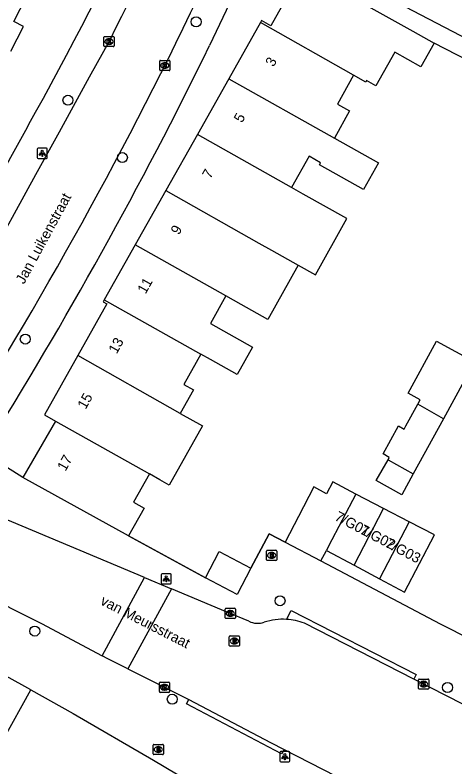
# Model space of a CAD drawing. Extents: x 160356 to 161355, y 381727 to 382845.
# Drawn here: x 161023.1 to 161066.2, y 382253.3 to 382327 of the extents above; entities that cross this region are included whole.
import ezdxf

# ---------------------------------------------------------------- set-up
doc = ezdxf.new("R2010")
doc.units = 0
for name, color, linetype in [('IMGEO_Boom', 7, 'Continuous'), ('IMGEO_Brandkraan', 7, 'Continuous'), ('IMGEO_Kolk', 7, 'Continuous'), ('IMGEO_Lichtpunt', 7, 'Continuous'), ('IMGEO_Muur', 7, 'Continuous'), ('IMGEO_Openbare_ruimte_label', 7, 'Continuous'), ('IMGEO_Pand', 7, 'Continuous'), ('IMGEO_Pand_nummerreeks', 7, 'Continuous'), ('IMGEO_Rijbaan_lokaal_open', 7, 'Continuous'), ('IMGEO_Rioolput', 7, 'Continuous'), ('IMGEO_Voetpad_open', 7, 'Continuous')]:
    doc.layers.add(name, color=color, linetype=linetype)

msp = doc.modelspace()

# ---------------------------------------------------------------- linework, layer by layer
at = {"layer": 'IMGEO_Boom'}
for centre in [(161040.809, 382326.301), (161028.254, 382318.623), (161033.586, 382313.012), (161024.079, 382295.239), (161049.028, 382269.614), (161025.002, 382266.645), (161065.444, 382261.124), (161038.474, 382259.976)]:
    msp.add_circle(centre, 0.489, dxfattribs=at)
at = {"layer": 'IMGEO_Brandkraan'}
for p, q in [((161047.781, 382274.563), (161048.633, 382274.563)), ((161047.706, 382273.637), (161047.706, 382274.489)), ((161048.194, 382274.343), (161048.219, 382274.343)), ((161048.707, 382274.489), (161048.707, 382273.637)), ((161048.633, 382273.563), (161047.781, 382273.563)), ((161048.217, 382273.783), (161048.192, 382273.783)), ((161036.602, 382254.629), (161036.602, 382255.481)), ((161036.677, 382255.555), (161037.529, 382255.555)), ((161037.603, 382255.481), (161037.603, 382254.629)), ((161037.113, 382254.775), (161037.088, 382254.775)), ((161037.09, 382255.335), (161037.115, 382255.335)), ((161037.529, 382254.555), (161036.677, 382254.555))]:
    msp.add_line(p, q, dxfattribs=at)
for points in [[(161047.781, 382274.563), (161048.633, 382274.563)], [(161047.706, 382273.637), (161047.706, 382274.489)], [(161048.054, 382274.263), (161048.054, 382273.863), (161048.267, 382273.863)], [(161048.285, 382274.263), (161048.054, 382274.263)], [(161048.233, 382274.182), (161048.179, 382274.182), (161048.179, 382274.106)], [(161048.179, 382274.106), (161048.232, 382274.106)], [(161048.241, 382274.03), (161048.179, 382274.03), (161048.179, 382273.949)], [(161048.179, 382273.949), (161048.241, 382273.949)], [(161048.707, 382274.489), (161048.707, 382273.637)], [(161048.633, 382273.563), (161047.781, 382273.563)], [(161036.602, 382254.629), (161036.602, 382255.481)], [(161036.677, 382255.555), (161037.529, 382255.555)], [(161037.603, 382255.481), (161037.603, 382254.629)], [(161036.95, 382255.255), (161036.95, 382254.855), (161037.163, 382254.855)], [(161037.181, 382255.255), (161036.95, 382255.255)], [(161037.129, 382255.174), (161037.075, 382255.174), (161037.075, 382255.098)], [(161037.075, 382255.098), (161037.128, 382255.098)], [(161037.137, 382255.022), (161037.075, 382255.022), (161037.075, 382254.941)], [(161037.075, 382254.941), (161037.137, 382254.941)], [(161037.529, 382254.555), (161036.677, 382254.555)]]:
    msp.add_lwpolyline(points, dxfattribs=at)
for centre, radius, start, end in [((161047.783, 382274.487), 0.0765, 91.55205, 178.44795), ((161047.783, 382274.487), 0.0765, 91.55205, 178.44795), ((161048.631, 382274.487), 0.0765, 1.55205, 88.44795), ((161048.631, 382274.487), 0.0765, 1.55205, 88.44795), ((161048.234, 382274.144), 0.0379, 267.82845, 90.93552), ((161048.242, 382273.989), 0.0404, 269.87594, 90.50774), ((161048.273, 382274.114), 0.251, 268.66757, 293.53466), ((161048.289, 382274.118), 0.145, 59.4692, 91.53667), ((161048.314, 382274.165), 0.0922, 285.51372, 58.15012), ((161048.319, 382273.973), 0.105, 301.31148, 78.98903), ((161047.783, 382273.639), 0.0765, 181.55205, 268.44795), ((161047.783, 382273.639), 0.0765, 181.55205, 268.44795), ((161048.631, 382273.639), 0.0765, 271.55205, 358.44795), ((161048.631, 382273.639), 0.0765, 271.55205, 358.44795), ((161036.679, 382255.479), 0.0765, 91.55205, 178.44795), ((161036.679, 382255.479), 0.0765, 91.55205, 178.44795), ((161037.527, 382255.479), 0.0765, 1.55205, 88.44795), ((161037.527, 382255.479), 0.0765, 1.55205, 88.44795), ((161037.13, 382255.136), 0.0379, 267.82845, 90.93552), ((161037.138, 382254.981), 0.0404, 269.87594, 90.50774), ((161037.169, 382255.106), 0.251, 268.66757, 293.53466), ((161037.185, 382255.11), 0.145, 59.4692, 91.53667), ((161037.21, 382255.157), 0.0922, 285.51372, 58.15012), ((161037.215, 382254.965), 0.105, 301.31148, 78.98903), ((161036.679, 382254.631), 0.0765, 181.55205, 268.44795), ((161036.679, 382254.631), 0.0765, 181.55205, 268.44795), ((161037.527, 382254.631), 0.0765, 271.55205, 358.44795), ((161037.527, 382254.631), 0.0765, 271.55205, 358.44795)]:
    msp.add_arc(centre, radius, start, end, dxfattribs=at)
for centre, major_axis, ratio, start_param, end_param in [((161048.193, 382274.063), (-0.387, 0.002), 0.722429, 4.712389, 7.853982), ((161048.218, 382274.063), (-0.39, 0.002), 0.717154, 1.570796, 4.712389), ((161037.089, 382255.055), (-0.387, 0.002), 0.722429, 4.712389, 7.853982), ((161037.114, 382255.055), (-0.39, 0.002), 0.717154, 1.570796, 4.712389)]:
    msp.add_ellipse(centre, major_axis=major_axis, ratio=ratio, start_param=start_param, end_param=end_param, dxfattribs=at)
at = {"layer": 'IMGEO_Kolk'}
for p, q in [((161031.771, 382323.944), (161031.771, 382324.796)), ((161031.846, 382324.87), (161032.698, 382324.87)), ((161032.259, 382324.65), (161032.284, 382324.65)), ((161032.772, 382324.796), (161032.772, 382323.944)), ((161032.698, 382323.87), (161031.846, 382323.87)), ((161032.282, 382324.09), (161032.257, 382324.09)), ((161037.245, 382321.599), (161037.245, 382322.451)), ((161037.32, 382322.525), (161038.172, 382322.525)), ((161038.246, 382322.451), (161038.246, 382321.599)), ((161037.756, 382321.745), (161037.731, 382321.745)), ((161037.733, 382322.305), (161037.758, 382322.305)), ((161038.172, 382321.525), (161037.32, 382321.525)), ((161043.657, 382267.951), (161043.657, 382268.803)), ((161043.732, 382268.877), (161044.584, 382268.877)), ((161044.145, 382268.657), (161044.17, 382268.657)), ((161044.658, 382268.803), (161044.658, 382267.951)), ((161044.168, 382268.097), (161044.143, 382268.097)), ((161044.584, 382267.877), (161043.732, 382267.877)), ((161037.21, 382260.724), (161037.21, 382261.576)), ((161037.285, 382261.65), (161038.137, 382261.65)), ((161037.698, 382261.43), (161037.723, 382261.43)), ((161038.211, 382261.576), (161038.211, 382260.724)), ((161062.597, 382261.03), (161062.597, 382261.882)), ((161062.672, 382261.956), (161063.524, 382261.956)), ((161063.085, 382261.736), (161063.11, 382261.736)), ((161063.598, 382261.882), (161063.598, 382261.03)), ((161038.137, 382260.65), (161037.285, 382260.65)), ((161037.721, 382260.87), (161037.696, 382260.87)), ((161063.524, 382260.956), (161062.672, 382260.956)), ((161063.108, 382261.176), (161063.083, 382261.176))]:
    msp.add_line(p, q, dxfattribs=at)
for points in [[(161031.771, 382323.944), (161031.771, 382324.796)], [(161031.846, 382324.87), (161032.698, 382324.87)], [(161032.772, 382324.796), (161032.772, 382323.944)], [(161032.698, 382323.87), (161031.846, 382323.87)], [(161032.092, 382324.57), (161032.215, 382324.57), (161032.215, 382324.419), (161032.345, 382324.57), (161032.509, 382324.57), (161032.363, 382324.419), (161032.516, 382324.17), (161032.364, 382324.17), (161032.279, 382324.334), (161032.215, 382324.267), (161032.215, 382324.17), (161032.092, 382324.17), (161032.092, 382324.57)], [(161037.245, 382321.599), (161037.245, 382322.451)], [(161037.32, 382322.525), (161038.172, 382322.525)], [(161038.246, 382322.451), (161038.246, 382321.599)], [(161037.566, 382322.225), (161037.689, 382322.225), (161037.689, 382322.074), (161037.819, 382322.225), (161037.983, 382322.225), (161037.837, 382322.074), (161037.99, 382321.825), (161037.838, 382321.825), (161037.753, 382321.989), (161037.689, 382321.922), (161037.689, 382321.825), (161037.566, 382321.825), (161037.566, 382322.225)], [(161038.172, 382321.525), (161037.32, 382321.525)], [(161043.657, 382267.951), (161043.657, 382268.803)], [(161043.732, 382268.877), (161044.584, 382268.877)], [(161044.658, 382268.803), (161044.658, 382267.951)], [(161043.978, 382268.577), (161044.101, 382268.577), (161044.101, 382268.426), (161044.231, 382268.577), (161044.395, 382268.577), (161044.249, 382268.426), (161044.402, 382268.177), (161044.25, 382268.177), (161044.165, 382268.341), (161044.101, 382268.274), (161044.101, 382268.177), (161043.978, 382268.177), (161043.978, 382268.577)], [(161044.584, 382267.877), (161043.732, 382267.877)], [(161037.21, 382260.724), (161037.21, 382261.576)], [(161037.285, 382261.65), (161038.137, 382261.65)], [(161037.531, 382261.35), (161037.654, 382261.35), (161037.654, 382261.199), (161037.784, 382261.35), (161037.948, 382261.35), (161037.802, 382261.199), (161037.955, 382260.95), (161037.803, 382260.95), (161037.718, 382261.114), (161037.654, 382261.047), (161037.654, 382260.95), (161037.531, 382260.95), (161037.531, 382261.35)], [(161038.211, 382261.576), (161038.211, 382260.724)], [(161062.597, 382261.03), (161062.597, 382261.882)], [(161062.672, 382261.956), (161063.524, 382261.956)], [(161062.918, 382261.656), (161063.041, 382261.656), (161063.041, 382261.505), (161063.171, 382261.656), (161063.335, 382261.656), (161063.189, 382261.505), (161063.342, 382261.256), (161063.19, 382261.256), (161063.105, 382261.42), (161063.041, 382261.353), (161063.041, 382261.256), (161062.918, 382261.256), (161062.918, 382261.656)], [(161063.598, 382261.882), (161063.598, 382261.03)], [(161038.137, 382260.65), (161037.285, 382260.65)], [(161063.524, 382260.956), (161062.672, 382260.956)]]:
    msp.add_lwpolyline(points, dxfattribs=at)
for centre, start, end in [((161031.848, 382324.794), 91.55205, 178.44795), ((161031.848, 382324.794), 91.55205, 178.44795), ((161032.696, 382324.794), 1.55205, 88.44795), ((161032.696, 382324.794), 1.55205, 88.44795), ((161031.848, 382323.946), 181.55205, 268.44795), ((161031.848, 382323.946), 181.55205, 268.44795), ((161032.696, 382323.946), 271.55205, 358.44795), ((161032.696, 382323.946), 271.55205, 358.44795), ((161037.322, 382322.449), 91.55205, 178.44795), ((161037.322, 382322.449), 91.55205, 178.44795), ((161038.17, 382322.449), 1.55205, 88.44795), ((161038.17, 382322.449), 1.55205, 88.44795), ((161037.322, 382321.601), 181.55205, 268.44795), ((161037.322, 382321.601), 181.55205, 268.44795), ((161038.17, 382321.601), 271.55205, 358.44795), ((161038.17, 382321.601), 271.55205, 358.44795), ((161043.734, 382268.801), 91.55205, 178.44795), ((161043.734, 382268.801), 91.55205, 178.44795), ((161044.582, 382268.801), 1.55205, 88.44795), ((161044.582, 382268.801), 1.55205, 88.44795), ((161043.734, 382267.953), 181.55205, 268.44795), ((161043.734, 382267.953), 181.55205, 268.44795), ((161044.582, 382267.953), 271.55205, 358.44795), ((161044.582, 382267.953), 271.55205, 358.44795), ((161037.287, 382261.574), 91.55205, 178.44795), ((161037.287, 382261.574), 91.55205, 178.44795), ((161038.135, 382261.574), 1.55205, 88.44795), ((161038.135, 382261.574), 1.55205, 88.44795), ((161062.674, 382261.88), 91.55205, 178.44795), ((161062.674, 382261.88), 91.55205, 178.44795), ((161063.522, 382261.88), 1.55205, 88.44795), ((161063.522, 382261.88), 1.55205, 88.44795), ((161037.287, 382260.726), 181.55205, 268.44795), ((161037.287, 382260.726), 181.55205, 268.44795), ((161038.135, 382260.726), 271.55205, 358.44795), ((161038.135, 382260.726), 271.55205, 358.44795), ((161062.674, 382261.032), 181.55205, 268.44795), ((161062.674, 382261.032), 181.55205, 268.44795), ((161063.522, 382261.032), 271.55205, 358.44795), ((161063.522, 382261.032), 271.55205, 358.44795)]:
    msp.add_arc(centre, 0.0765, start, end, dxfattribs=at)
for centre, major_axis, ratio, start_param, end_param in [((161032.258, 382324.37), (-0.387, 0.002), 0.722429, 4.712389, 7.853982), ((161032.283, 382324.37), (-0.39, 0.002), 0.717154, 1.570796, 4.712389), ((161037.732, 382322.025), (-0.387, 0.002), 0.722429, 4.712389, 7.853982), ((161037.757, 382322.025), (-0.39, 0.002), 0.717154, 1.570796, 4.712389), ((161044.144, 382268.377), (-0.387, 0.002), 0.722429, 4.712389, 7.853982), ((161044.169, 382268.377), (-0.39, 0.002), 0.717154, 1.570796, 4.712389), ((161037.697, 382261.15), (-0.387, 0.002), 0.722429, 4.712389, 7.853982), ((161037.722, 382261.15), (-0.39, 0.002), 0.717154, 1.570796, 4.712389), ((161063.084, 382261.456), (-0.387, 0.002), 0.722429, 4.712389, 7.853982), ((161063.109, 382261.456), (-0.39, 0.002), 0.717154, 1.570796, 4.712389)]:
    msp.add_ellipse(centre, major_axis=major_axis, ratio=ratio, start_param=start_param, end_param=end_param, dxfattribs=at)
at = {"layer": 'IMGEO_Lichtpunt'}
for p, q in [((161025.237, 382313.831), (161025.237, 382313.024)), ((161025.237, 382313.831), (161025.237, 382313.024)), ((161026.139, 382313.926), (161025.331, 382313.926)), ((161026.139, 382313.926), (161025.331, 382313.926)), ((161026.233, 382313.024), (161026.233, 382313.831)), ((161026.233, 382313.024), (161026.233, 382313.831)), ((161025.331, 382312.93), (161026.139, 382312.93)), ((161025.331, 382312.93), (161026.139, 382312.93)), ((161037.385, 382272.166), (161037.385, 382271.359)), ((161037.385, 382272.166), (161037.385, 382271.359)), ((161038.287, 382272.261), (161037.479, 382272.261)), ((161038.287, 382272.261), (161037.479, 382272.261)), ((161038.381, 382271.359), (161038.381, 382272.166)), ((161038.381, 382271.359), (161038.381, 382272.166)), ((161037.479, 382271.265), (161038.287, 382271.265)), ((161037.479, 382271.265), (161038.287, 382271.265)), ((161049.005, 382254.761), (161049.005, 382253.954)), ((161049.005, 382254.761), (161049.005, 382253.954)), ((161049.907, 382254.856), (161049.099, 382254.856)), ((161049.907, 382254.856), (161049.099, 382254.856)), ((161050.001, 382253.954), (161050.001, 382254.761)), ((161050.001, 382253.954), (161050.001, 382254.761)), ((161049.099, 382253.86), (161049.907, 382253.86)), ((161049.099, 382253.86), (161049.907, 382253.86))]:
    msp.add_line(p, q, dxfattribs=at)
for points in [[(161025.611, 382313.495), (161025.65, 382313.467), (161025.462, 382313.205), (161025.424, 382313.232), (161025.611, 382313.495)], [(161025.713, 382313.447), (161025.76, 382313.447), (161025.76, 382313.125), (161025.713, 382313.125), (161025.713, 382313.447)], [(161025.823, 382313.467), (161025.861, 382313.494), (161026.048, 382313.232), (161026.009, 382313.204), (161025.823, 382313.467)], [(161037.759, 382271.83), (161037.798, 382271.802), (161037.61, 382271.54), (161037.572, 382271.567), (161037.759, 382271.83)], [(161037.861, 382271.782), (161037.908, 382271.782), (161037.908, 382271.46), (161037.861, 382271.46), (161037.861, 382271.782)], [(161037.971, 382271.802), (161038.009, 382271.829), (161038.196, 382271.567), (161038.157, 382271.539), (161037.971, 382271.802)], [(161049.379, 382254.425), (161049.418, 382254.397), (161049.23, 382254.135), (161049.192, 382254.162), (161049.379, 382254.425)], [(161049.481, 382254.377), (161049.528, 382254.377), (161049.528, 382254.055), (161049.481, 382254.055), (161049.481, 382254.377)], [(161049.591, 382254.397), (161049.629, 382254.424), (161049.816, 382254.162), (161049.777, 382254.134), (161049.591, 382254.397)]]:
    msp.add_lwpolyline(points, dxfattribs=at)
for centre in [(161025.736, 382313.629), (161037.884, 382271.964), (161049.504, 382254.559)]:
    msp.add_circle(centre, 0.0994, dxfattribs=at)
for centre, start, end in [((161025.331, 382313.831), 90, 180), ((161025.331, 382313.831), 90, 180), ((161026.139, 382313.831), 0, 90), ((161026.139, 382313.831), 0, 90), ((161025.331, 382313.024), 180, 270), ((161025.331, 382313.024), 180, 270), ((161026.139, 382313.024), 270, 0), ((161026.139, 382313.024), 270, 360), ((161037.479, 382272.166), 90, 180), ((161037.479, 382272.166), 90, 180), ((161038.287, 382272.166), 0, 90), ((161038.287, 382272.166), 0, 90), ((161037.479, 382271.359), 180, 270), ((161037.479, 382271.359), 180, 270), ((161038.287, 382271.359), 270, 0), ((161038.287, 382271.359), 270, 360), ((161049.099, 382254.761), 90, 180), ((161049.099, 382254.761), 90, 180), ((161049.907, 382254.761), 0, 90), ((161049.907, 382254.761), 0, 90), ((161049.099, 382253.954), 180, 270), ((161049.099, 382253.954), 180, 270), ((161049.907, 382253.954), 270, 0), ((161049.907, 382253.954), 270, 360)]:
    msp.add_arc(centre, 0.0946, start, end, dxfattribs=at)
at = {"layer": 'IMGEO_Muur'}
for points in [[(161049.532, 382275.35), (161047.967, 382276.182), (161046.175, 382272.807)], [(161041.718, 382271.855), (161034.188, 382275.978)]]:
    msp.add_lwpolyline(points, dxfattribs=at)
at = {"layer": 'IMGEO_Pand'}
for points in [[(161051.226, 382331.45), (161048.126, 382325.915), (161047.221, 382326.422), (161047.107, 382326.22)], [(161051.226, 382331.45), (161055.589, 382329.007), (161062.055, 382325.385), (161064.141, 382324.227)], [(161022.647, 382323.413), (161023.892, 382325.846), (161022.944, 382326.331), (161024.781, 382329.922)], [(161047.107, 382326.22), (161044.015, 382320.736)], [(161056.24, 382321.071), (161047.107, 382326.22)], [(161064.141, 382324.227), (161062.839, 382321.903), (161060.266, 382323.343), (161058.421, 382320.048), (161057.513, 382320.557), (161057.426, 382320.402), (161056.24, 382321.071)], [(161056.24, 382321.071), (161054.648, 382318.247), (161055.842, 382317.574), (161054.35, 382314.909)], [(161044.015, 382320.736), (161040.938, 382315.279)], [(161044.015, 382320.736), (161054.35, 382314.909)], [(161040.938, 382315.279), (161037.837, 382309.778)], [(161050.158, 382310.08), (161040.938, 382315.279)], [(161054.35, 382314.909), (161058.66, 382312.495), (161057.201, 382309.892), (161052.892, 382312.306), (161053.006, 382312.51), (161051.875, 382313.144), (161050.158, 382310.08)], [(161050.816, 382302.462), (161052.489, 382301.525), (161055.579, 382307.038), (161051.288, 382309.443), (161050.158, 382310.08)], [(161037.837, 382309.778), (161034.845, 382304.471)], [(161037.837, 382309.778), (161046.949, 382304.642), (161048.203, 382303.935), (161050.816, 382302.462)], [(161034.845, 382304.471), (161031.815, 382299.097)], [(161043.73, 382299.461), (161034.845, 382304.471)], [(161050.816, 382302.462), (161047.839, 382297.144), (161045.225, 382298.618), (161043.73, 382299.461)], [(161031.815, 382299.097), (161031.695, 382298.884), (161032.048, 382298.686), (161029.213, 382293.625)], [(161031.815, 382299.097), (161041.27, 382293.767)], [(161043.73, 382299.461), (161042.211, 382296.767), (161046.333, 382294.458), (161044.827, 382291.771), (161042.21, 382293.237), (161041.27, 382293.767)], [(161062.525, 382288.863), (161062.757, 382289.287), (161061.567, 382289.939), (161064.357, 382295.039), (161068.078, 382293.002), (161065.037, 382287.446)], [(161041.27, 382293.767), (161039.611, 382290.806), (161040.553, 382290.278), (161039.256, 382287.963)], [(161029.213, 382293.625), (161025.964, 382287.823), (161027.043, 382287.215)], [(161039.256, 382287.963), (161029.213, 382293.625)], [(161059.613, 382283.426), (161059.733, 382283.633), (161059.139, 382283.997), (161060.637, 382286.734), (161061.194, 382286.43), (161061.364, 382286.741), (161062.525, 382288.863)], [(161065.037, 382287.446), (161062.525, 382288.863)], [(161039.256, 382287.963), (161041.437, 382286.741), (161038.164, 382280.929), (161037.265, 382281.457), (161036.231, 382282.04)], [(161027.043, 382287.215), (161023.842, 382281.693)], [(161027.043, 382287.215), (161036.231, 382282.04)], [(161065.037, 382287.446), (161062.077, 382282.037)], [(161062.077, 382282.037), (161060.962, 382280), (161058.432, 382281.385), (161059.613, 382283.426)], [(161059.613, 382283.426), (161062.077, 382282.037)], [(161036.231, 382282.04), (161034.677, 382279.265), (161035.713, 382278.685), (161034.188, 382275.978)], [(161034.188, 382275.978), (161023.842, 382281.693)], [(161056.472, 382280.069), (161054.207, 382281.251), (161053.597, 382280.083), (161052.355, 382280.765), (161050.849, 382277.876), (161049.532, 382275.35)], [(161056.472, 382280.069), (161053.785, 382274.954), (161053.568, 382274.538)], [(161059.181, 382278.657), (161056.472, 382280.069)], [(161056.282, 382273.095), (161059.181, 382278.657)], [(161061.669, 382277.36), (161059.181, 382278.657)], [(161061.669, 382277.36), (161058.758, 382271.778)], [(161058.758, 382271.778), (161061.235, 382270.46), (161064.156, 382276.063), (161061.669, 382277.36)], [(161049.532, 382275.35), (161053.039, 382273.521)], [(161041.718, 382271.855), (161043.061, 382274.431), (161046.175, 382272.807)], [(161053.039, 382273.521), (161053.568, 382274.538)], [(161053.568, 382274.538), (161056.282, 382273.095)], [(161056.282, 382273.095), (161058.758, 382271.778)], [(161046.175, 382272.807), (161044.832, 382270.231), (161041.718, 382271.855)], [(161024.625, 382260.892), (161014.329, 382266.584)], [(161019.208, 382253.814), (161020.646, 382256.64), (161021.916, 382255.993), (161024.625, 382260.892)]]:
    msp.add_lwpolyline(points, dxfattribs=at)
at = {"layer": 'IMGEO_Rijbaan_lokaal_open'}
for points in [[(161013.122, 382290.331), (161016.914, 382296.501), (161018.936, 382300.269), (161021.499, 382304.793), (161023.03, 382307.549), (161025.1, 382311.349), (161027.416, 382315.541), (161030.38, 382320.921), (161032.376, 382324.549)], [(161035.746, 382271.895), (161020.078, 382278.447)], [(161016.444, 382272.241), (161019.32, 382270.57), (161025.658, 382267.377), (161031.592, 382264.239)], [(161031.592, 382264.239), (161035.746, 382271.895)], [(161035.746, 382271.895), (161038.389, 382270.789)], [(161038.389, 382270.789), (161034.134, 382262.947)], [(161045.982, 382267.609), (161043.904, 382268.483), (161038.389, 382270.789)], [(161062.13, 382261.951), (161051.421, 382267.427)], [(161034.134, 382262.947), (161032.15, 382263.944), (161031.592, 382264.239)], [(161034.134, 382262.947), (161040.094, 382259.953)], [(161076.472, 382254.616), (161062.13, 382261.951)], [(161040.094, 382259.953), (161048.106, 382255.74), (161049.423, 382255.063)], [(161049.423, 382255.063), (161055.733, 382251.819), (161059.2, 382250), (161061.47, 382248.809), (161064.936, 382247.039)]]:
    msp.add_lwpolyline(points, dxfattribs=at)
for centre, radius, start, end in [((160661.553, 382510.665), 414.908, 333.34795, 339.07985), ((160663.924, 382508.931), 417.943, 328.33115, 335.58077), ((161046.833, 382269.387), 1.971, 244.43521, 289.23052), ((161049.307, 382261.678), 6.126, 86.7205, 107.32847), ((161049.312, 382261.712), 6.092, 69.74335, 86.75121)]:
    msp.add_arc(centre, radius, start, end, dxfattribs=at)
at = {"layer": 'IMGEO_Rioolput'}
for p, q in [((161044.057, 382265.245), (161044.057, 382266.097)), ((161044.132, 382266.171), (161044.984, 382266.171)), ((161044.545, 382265.951), (161044.57, 382265.951)), ((161045.058, 382266.097), (161045.058, 382265.245)), ((161044.984, 382265.171), (161044.132, 382265.171)), ((161044.568, 382265.391), (161044.543, 382265.391))]:
    msp.add_line(p, q, dxfattribs=at)
for points in [[(161044.057, 382265.245), (161044.057, 382266.097)], [(161044.132, 382266.171), (161044.984, 382266.171)], [(161044.646, 382265.869), (161044.394, 382265.871), (161044.394, 382265.471)], [(161044.572, 382265.79), (161044.518, 382265.79), (161044.518, 382265.709)], [(161044.518, 382265.709), (161044.57, 382265.709)], [(161045.058, 382266.097), (161045.058, 382265.245)], [(161044.984, 382265.171), (161044.132, 382265.171)], [(161044.394, 382265.471), (161044.518, 382265.471), (161044.518, 382265.633), (161044.529, 382265.633)], [(161044.576, 382265.604), (161044.647, 382265.471), (161044.787, 382265.471), (161044.722, 382265.597)]]:
    msp.add_lwpolyline(points, dxfattribs=at)
for centre, radius, start, end in [((161044.134, 382266.095), 0.0765, 91.55205, 178.44795), ((161044.134, 382266.095), 0.0765, 91.55205, 178.44795), ((161044.554, 382265.898), 0.19, 274.7715, 282.96867), ((161044.578, 382265.694), 0.0964, 77.00612, 93.18647), ((161044.592, 382265.751), 0.0378, 276.66336, 79.67722), ((161044.645, 382265.759), 0.109, 350.36119, 89.41601), ((161044.643, 382265.759), 0.112, 277.58423, 350.98172), ((161044.982, 382266.095), 0.0765, 1.55205, 88.44795), ((161044.982, 382266.095), 0.0765, 1.55205, 88.44795), ((161044.134, 382265.247), 0.0765, 181.55205, 268.44795), ((161044.134, 382265.247), 0.0765, 181.55205, 268.44795), ((161044.528, 382265.58), 0.0533, 26.02933, 88.69889), ((161044.627, 382265.544), 0.108, 29.51342, 73.79051), ((161044.982, 382265.247), 0.0765, 271.55205, 358.44795), ((161044.982, 382265.247), 0.0765, 271.55205, 358.44795)]:
    msp.add_arc(centre, radius, start, end, dxfattribs=at)
for centre, major_axis, ratio, start_param, end_param in [((161044.544, 382265.671), (-0.387, 0.002), 0.722429, 4.712389, 7.853982), ((161044.569, 382265.671), (-0.39, 0.002), 0.717154, 1.570796, 4.712389)]:
    msp.add_ellipse(centre, major_axis=major_axis, ratio=ratio, start_param=start_param, end_param=end_param, dxfattribs=at)
at = {"layer": 'IMGEO_Voetpad_open'}
for points in [[(161046.696, 382333.601), (161042.122, 382323.969)], [(161061.27, 382327.799), (161067.465, 382324.556), (161070.426, 382323.074)], [(161108.468, 382301.384), (161064.141, 382324.227)], [(161023.842, 382281.693), (161019.978, 382284.113)], [(161046.175, 382272.807), (161047.967, 382276.182), (161049.532, 382275.35)], [(161034.188, 382275.978), (161041.718, 382271.855)], [(161053.039, 382273.521), (161064.731, 382267.357), (161085.586, 382256.831), (161098.331, 382250), (161103.758, 382247.091)], [(161049.657, 382267.794), (161050.107, 382268.66), (161062.36, 382262.394), (161062.13, 382261.951)], [(161024.625, 382260.892), (161028.769, 382258.589), (161036.639, 382254.021), (161043.387, 382250), (161065.416, 382238.763), (161079.811, 382231.42), (161085.892, 382228.298), (161090.658, 382225.872)], [(161049.423, 382255.063), (161049.189, 382254.622), (161039.86, 382259.512), (161040.094, 382259.953)]]:
    msp.add_lwpolyline(points, dxfattribs=at)
for centre, radius, start, end in [((160747.045, 382472.04), 318.123, 330.9236, 340.11294), ((160652.334, 382514.455), 433.843, 327.93132, 333.95557), ((160248.207, 382741.334), 884.992, 329.310837, 331.381195)]:
    msp.add_arc(centre, radius, start, end, dxfattribs=at)

# ---------------------------------------------------------------- texts
at = {"layer": 'IMGEO_Openbare_ruimte_label'}
for s, rotation, p in [('Jan Luikenstraat', 61.56337, (161023.946, 382300.553)), ('van Meursstraat', 332.87123, (161031.349, 382269.299))]:
    msp.add_text(s, height=1, rotation=rotation, dxfattribs=at).set_placement(p)
at = {"layer": 'IMGEO_Pand_nummerreeks'}
for s, rotation, p in [('3', 60.58456, (161048.397, 382321.83)), ('5', 60.58456, (161045.306, 382316.347)), ('7', 60.58456, (161042.214, 382310.863)), ('9', 60.58456, (161039.123, 382305.38)), ('11', 60.58456, (161035.86, 382299.594)), ('13', 60.75072, (161033.029, 382293.726)), ('15', 60.75072, (161029.987, 382288.295)), ('17', 60.75072, (161028.01, 382282.23)), ('7/G01', 332.35479, (161054.298, 382277.553)), ('7/G02', 332.83034, (161056.775, 382276.236)), ('7/G03', 332.2803, (161059.248, 382274.944))]:
    msp.add_text(s, height=1, rotation=rotation, dxfattribs=at).set_placement(p)

doc.saveas('drawing.dxf')
